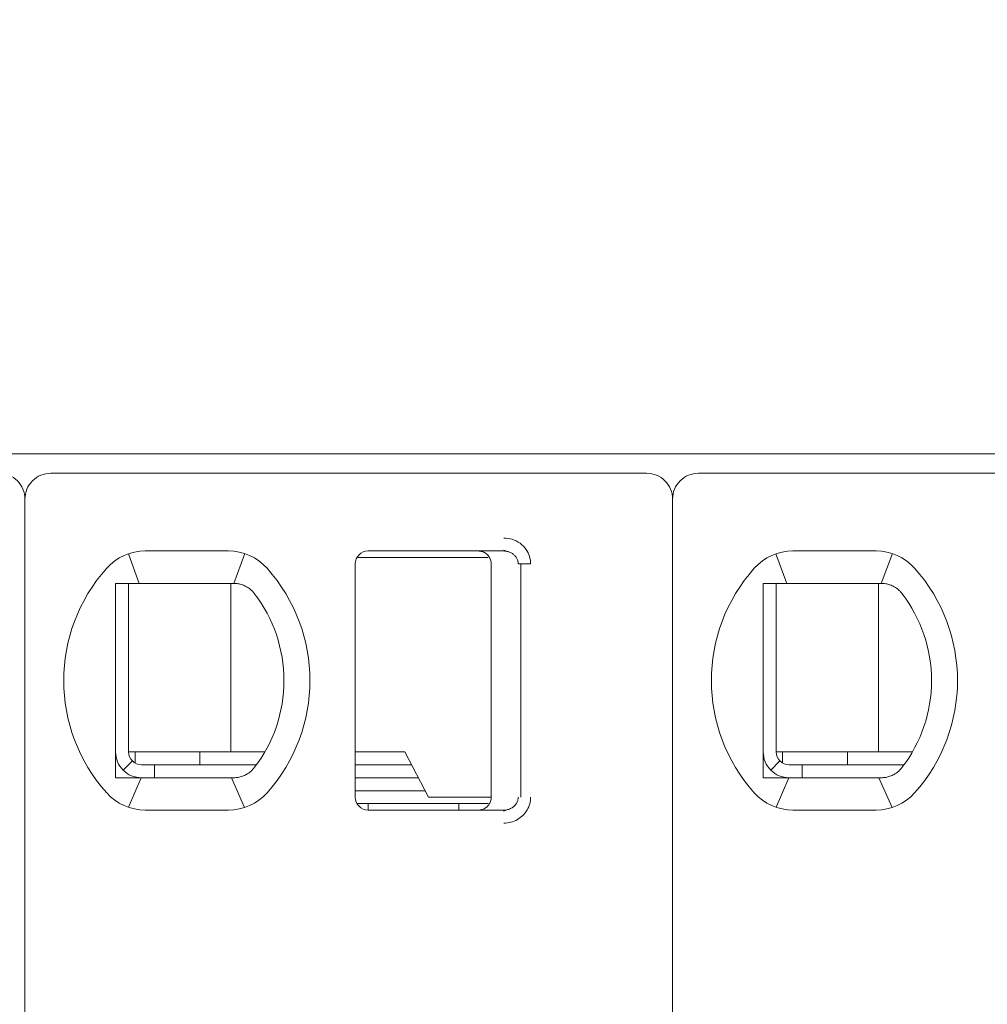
# Model space of a CAD drawing. Header units: millimetres. Extents: x -1114 to 1396, y -630 to 631.
# Tile 550 of 656: x 827.45 to 834.92, y -459.61 to -452.01. Entities that reach past the tile are written whole.
import ezdxf

# ---------------------------------------------------------------- set-up
doc = ezdxf.new("R2010")
doc.units = ezdxf.units.MM
doc.header["$MEASUREMENT"] = 0

msp = doc.modelspace()

# ---------------------------------------------------------------- linework, layer by layer
at = {"lineweight": 18}
for points, knots in [([(1038.9843, -629.7647), (1038.9843, -629.7647), (-1111.4882, -629.7647), (-1111.4882, -629.7647), (-1111.4882, -629.7647), (-1111.4882, -629.7647), (-1111.4882, 630.7883), (-1111.4882, 630.7883), (-1111.4882, 630.7883), (-1111.4882, 630.7883), (1038.9843, 630.7883), (1038.9843, 630.7883)], [0, 0, 0, 0, 0.333333, 0.333333, 0.333333, 0.333333, 0.666667, 0.666667, 0.666667, 0.666667, 1, 1, 1, 1]), ([(827.4928, -455.709), (827.4928, -455.6559), (827.4717, -455.605), (827.4342, -455.5675), (827.4342, -455.5675), (827.3967, -455.53), (827.3459, -455.509), (827.2928, -455.509)], [0, 0, 0, 0, 0.5, 0.5, 0.5, 0.5, 1, 1, 1, 1]), ([(827.6928, -455.509), (827.6398, -455.509), (827.5889, -455.53), (827.5514, -455.5675), (827.5514, -455.5675), (827.5139, -455.605), (827.4928, -455.6559), (827.4928, -455.709)], [0, 0, 0, 0, 0.5, 0.5, 0.5, 0.5, 1, 1, 1, 1]), ([(832.4928, -455.709), (832.4928, -455.6559), (832.4717, -455.605), (832.4342, -455.5675), (832.4342, -455.5675), (832.3967, -455.53), (832.3459, -455.509), (832.2928, -455.509)], [0, 0, 0, 0, 0.5, 0.5, 0.5, 0.5, 1, 1, 1, 1]), ([(832.6928, -455.509), (832.6398, -455.509), (832.5889, -455.53), (832.5514, -455.5675), (832.5514, -455.5675), (832.5139, -455.605), (832.4928, -455.6559), (832.4928, -455.709)], [0, 0, 0, 0, 0.5, 0.5, 0.5, 0.5, 1, 1, 1, 1]), ([(831.1902, -456.009), (831.2123, -456.0088), (831.2334, -456.0121), (831.2545, -456.0188), (831.2545, -456.0188), (831.2756, -456.0256), (831.2967, -456.0359), (831.3152, -456.0495), (831.3152, -456.0495), (831.3338, -456.0631), (831.3499, -456.0801), (831.3621, -456.0973), (831.3621, -456.0973), (831.3743, -456.1145), (831.3826, -456.132), (831.3883, -456.1506), (831.3883, -456.1506), (831.394, -456.1691), (831.3972, -456.1886), (831.3973, -456.209)], [0, 0, 0, 0, 0.2, 0.2, 0.2, 0.2, 0.4, 0.4, 0.4, 0.4, 0.6, 0.6, 0.6, 0.6, 0.8, 0.8, 0.8, 0.8, 1, 1, 1, 1]), ([(830.1428, -456.109), (830.1163, -456.109), (830.0909, -456.1195), (830.0721, -456.1382), (830.0721, -456.1382), (830.0533, -456.157), (830.0428, -456.1824), (830.0428, -456.209)], [0, 0, 0, 0, 0.5, 0.5, 0.5, 0.5, 1, 1, 1, 1]), ([(830.1428, -456.109), (830.1163, -456.109), (830.0909, -456.1195), (830.0721, -456.1382), (830.0721, -456.1382), (830.0533, -456.157), (830.0428, -456.1824), (830.0428, -456.209)], [0, 0, 0, 0, 0.5, 0.5, 0.5, 0.5, 1, 1, 1, 1]), ([(831.0928, -456.209), (831.0928, -456.1985), (831.0912, -456.1881), (831.0879, -456.1781), (831.0879, -456.1781), (831.0847, -456.1682), (831.0799, -456.1587), (831.0738, -456.1503), (831.0738, -456.1503), (831.0677, -456.1418), (831.0602, -456.1343), (831.0518, -456.1282), (831.0518, -456.1282), (831.0433, -456.122), (831.0339, -456.1172), (831.0239, -456.1139), (831.0239, -456.1139), (831.0139, -456.1106), (831.0034, -456.109), (830.9928, -456.109)], [0, 0, 0, 0, 0.2, 0.2, 0.2, 0.2, 0.4, 0.4, 0.4, 0.4, 0.6, 0.6, 0.6, 0.6, 0.8, 0.8, 0.8, 0.8, 1, 1, 1, 1]), ([(831.1902, -456.109), (831.199, -456.109), (831.2077, -456.1099), (831.2162, -456.1118), (831.2162, -456.1118), (831.2246, -456.1136), (831.2327, -456.1163), (831.2405, -456.1199), (831.2405, -456.1199), (831.248, -456.1234), (831.2552, -456.1277), (831.2618, -456.1328), (831.2618, -456.1328), (831.268, -456.1375), (831.2736, -456.1429), (831.2785, -456.1488), (831.2785, -456.1488), (831.283, -456.1543), (831.287, -456.1602), (831.2902, -456.1664), (831.2902, -456.1664), (831.2935, -456.1727), (831.296, -456.1792), (831.2978, -456.186), (831.2978, -456.186), (831.2997, -456.1935), (831.3007, -456.2012), (831.3007, -456.209)], [0, 0, 0, 0, 0.142857, 0.142857, 0.142857, 0.142857, 0.285714, 0.285714, 0.285714, 0.285714, 0.428571, 0.428571, 0.428571, 0.428571, 0.571429, 0.571429, 0.571429, 0.571429, 0.714286, 0.714286, 0.714286, 0.714286, 0.857143, 0.857143, 0.857143, 0.857143, 1, 1, 1, 1]), ([(828.2543, -456.359), (828.2475, -456.359), (828.2407, -456.359), (828.2339, -456.359), (828.2339, -456.359), (828.2271, -456.359), (828.2203, -456.359), (828.2134, -456.359), (828.2134, -456.359), (828.2066, -456.359), (828.1997, -456.359), (828.1928, -456.359)], [0, 0, 0, 0, 0.333333, 0.333333, 0.333333, 0.333333, 0.666667, 0.666667, 0.666667, 0.666667, 1, 1, 1, 1]), ([(828.1928, -456.359), (828.1928, -456.4099), (828.1928, -456.4624), (828.1928, -456.5173), (828.1928, -456.5173), (828.1928, -456.5448), (828.1928, -456.5729), (828.1928, -456.6018), (828.1928, -456.6018), (828.1928, -456.6163), (828.1928, -456.631), (828.1928, -456.6459), (828.1928, -456.6459), (828.1928, -456.6608), (828.1928, -456.676), (828.1928, -456.6913), (828.1928, -456.6913), (828.1928, -456.7221), (828.1928, -456.7537), (828.1928, -456.7864), (828.1928, -456.7864), (828.1928, -456.8191), (828.1928, -456.8529), (828.1928, -456.8883), (828.1928, -456.8883), (828.1928, -456.9059), (828.1928, -456.9239), (828.1928, -456.942), (828.1928, -456.942), (828.1928, -456.9601), (828.1928, -456.9784), (828.1928, -456.9969), (828.1928, -456.9969), (828.1928, -457.0154), (828.1928, -457.0341), (828.1928, -457.053), (828.1928, -457.053), (828.1928, -457.072), (828.1928, -457.0913), (828.1928, -457.1103), (828.1928, -457.1103), (828.1928, -457.1483), (828.1928, -457.1859), (828.1928, -457.2229), (828.1928, -457.2229), (828.1928, -457.2322), (828.1928, -457.2415), (828.1928, -457.2507), (828.1928, -457.2507), (828.1928, -457.2599), (828.1928, -457.2691), (828.1928, -457.2782), (828.1928, -457.2782), (828.1928, -457.2964), (828.1928, -457.3142), (828.1928, -457.3317), (828.1928, -457.3317), (828.1928, -457.3667), (828.1928, -457.4003), (828.1928, -457.4329), (828.1928, -457.4329), (828.1928, -457.4493), (828.1928, -457.4654), (828.1928, -457.4812), (828.1928, -457.4812), (828.1928, -457.4971), (828.1928, -457.5127), (828.1928, -457.5281), (828.1928, -457.5281), (828.1928, -457.5587), (828.1928, -457.5883), (828.1928, -457.6171), (828.1928, -457.6171), (828.1928, -457.6458), (828.1928, -457.6738), (828.1928, -457.7011), (828.1928, -457.7011), (828.1928, -457.7559), (828.1928, -457.8082), (828.1928, -457.859)], [0, 0, 0, 0, 0.05, 0.05, 0.05, 0.05, 0.1, 0.1, 0.1, 0.1, 0.15, 0.15, 0.15, 0.15, 0.2, 0.2, 0.2, 0.2, 0.25, 0.25, 0.25, 0.25, 0.3, 0.3, 0.3, 0.3, 0.35, 0.35, 0.35, 0.35, 0.4, 0.4, 0.4, 0.4, 0.45, 0.45, 0.45, 0.45, 0.5, 0.5, 0.5, 0.5, 0.55, 0.55, 0.55, 0.55, 0.6, 0.6, 0.6, 0.6, 0.65, 0.65, 0.65, 0.65, 0.7, 0.7, 0.7, 0.7, 0.75, 0.75, 0.75, 0.75, 0.8, 0.8, 0.8, 0.8, 0.85, 0.85, 0.85, 0.85, 0.9, 0.9, 0.9, 0.9, 0.95, 0.95, 0.95, 0.95, 1, 1, 1, 1]), ([(828.422, -456.359), (828.4168, -456.359), (828.4116, -456.359), (828.4064, -456.359), (828.4064, -456.359), (828.4011, -456.359), (828.3958, -456.359), (828.3904, -456.359), (828.3904, -456.359), (828.385, -456.359), (828.3795, -456.359), (828.3738, -456.359), (828.3738, -456.359), (828.3682, -456.359), (828.3624, -456.359), (828.3564, -456.359), (828.3564, -456.359), (828.3504, -456.359), (828.3443, -456.359), (828.338, -456.359), (828.338, -456.359), (828.3317, -456.359), (828.3253, -456.359), (828.3187, -456.359), (828.3187, -456.359), (828.3121, -456.359), (828.3054, -456.359), (828.2984, -456.359), (828.2984, -456.359), (828.2915, -456.359), (828.2844, -456.359), (828.277, -456.359), (828.277, -456.359), (828.2696, -456.359), (828.2621, -456.359), (828.2543, -456.359)], [0, 0, 0, 0, 0.111111, 0.111111, 0.111111, 0.111111, 0.222222, 0.222222, 0.222222, 0.222222, 0.333333, 0.333333, 0.333333, 0.333333, 0.444444, 0.444444, 0.444444, 0.444444, 0.555556, 0.555556, 0.555556, 0.555556, 0.666667, 0.666667, 0.666667, 0.666667, 0.777778, 0.777778, 0.777778, 0.777778, 0.888889, 0.888889, 0.888889, 0.888889, 1, 1, 1, 1]), ([(829.0636, -456.359), (829.0681, -456.359), (829.0726, -456.359), (829.0772, -456.359), (829.0772, -456.359), (829.0818, -456.359), (829.0865, -456.359), (829.0911, -456.359), (829.0911, -456.359), (829.0958, -456.359), (829.1005, -456.359), (829.1052, -456.359)], [0, 0, 0, 0, 0.333333, 0.333333, 0.333333, 0.333333, 0.666667, 0.666667, 0.666667, 0.666667, 1, 1, 1, 1]), ([(829.1052, -456.359), (829.1165, -456.359), (829.1277, -456.3599), (829.1388, -456.3618), (829.1388, -456.3618), (829.1499, -456.3637), (829.1608, -456.3665), (829.1716, -456.3703), (829.1716, -456.3703), (829.1823, -456.3741), (829.1928, -456.3788), (829.2029, -456.3844)], [0, 0, 0, 0, 0.333333, 0.333333, 0.333333, 0.333333, 0.666667, 0.666667, 0.666667, 0.666667, 1, 1, 1, 1]), ([(829.2029, -456.3844), (829.2111, -456.389), (829.2189, -456.3942), (829.2262, -456.3997), (829.2262, -456.3997), (829.2335, -456.4053), (829.2404, -456.4113), (829.2466, -456.4175), (829.2466, -456.4175), (829.2528, -456.4237), (829.2584, -456.4302), (829.2635, -456.4367)], [0, 0, 0, 0, 0.333333, 0.333333, 0.333333, 0.333333, 0.666667, 0.666667, 0.666667, 0.666667, 1, 1, 1, 1]), ([(833.2543, -456.359), (833.2475, -456.359), (833.2407, -456.359), (833.2339, -456.359), (833.2339, -456.359), (833.2271, -456.359), (833.2203, -456.359), (833.2134, -456.359), (833.2134, -456.359), (833.2066, -456.359), (833.1997, -456.359), (833.1928, -456.359)], [0, 0, 0, 0, 0.333333, 0.333333, 0.333333, 0.333333, 0.666667, 0.666667, 0.666667, 0.666667, 1, 1, 1, 1]), ([(833.1928, -456.359), (833.1928, -456.4099), (833.1928, -456.4624), (833.1928, -456.5173), (833.1928, -456.5173), (833.1928, -456.5448), (833.1928, -456.5729), (833.1928, -456.6018), (833.1928, -456.6018), (833.1928, -456.6163), (833.1928, -456.631), (833.1928, -456.6459), (833.1928, -456.6459), (833.1928, -456.6608), (833.1928, -456.676), (833.1928, -456.6913), (833.1928, -456.6913), (833.1928, -456.7221), (833.1928, -456.7537), (833.1928, -456.7864), (833.1928, -456.7864), (833.1928, -456.8191), (833.1928, -456.8529), (833.1928, -456.8883), (833.1928, -456.8883), (833.1928, -456.9059), (833.1928, -456.9239), (833.1928, -456.942), (833.1928, -456.942), (833.1928, -456.9601), (833.1928, -456.9784), (833.1928, -456.9969), (833.1928, -456.9969), (833.1928, -457.0154), (833.1928, -457.0341), (833.1928, -457.053), (833.1928, -457.053), (833.1928, -457.072), (833.1928, -457.0913), (833.1928, -457.1103), (833.1928, -457.1103), (833.1928, -457.1483), (833.1928, -457.1859), (833.1928, -457.2229), (833.1928, -457.2229), (833.1928, -457.2322), (833.1928, -457.2415), (833.1928, -457.2507), (833.1928, -457.2507), (833.1928, -457.2599), (833.1928, -457.2691), (833.1928, -457.2782), (833.1928, -457.2782), (833.1928, -457.2964), (833.1928, -457.3142), (833.1928, -457.3317), (833.1928, -457.3317), (833.1928, -457.3667), (833.1928, -457.4003), (833.1928, -457.4329), (833.1928, -457.4329), (833.1928, -457.4493), (833.1928, -457.4654), (833.1928, -457.4812), (833.1928, -457.4812), (833.1928, -457.4971), (833.1928, -457.5127), (833.1928, -457.5281), (833.1928, -457.5281), (833.1928, -457.5587), (833.1928, -457.5883), (833.1928, -457.6171), (833.1928, -457.6171), (833.1928, -457.6458), (833.1928, -457.6738), (833.1928, -457.7011), (833.1928, -457.7011), (833.1928, -457.7559), (833.1928, -457.8082), (833.1928, -457.859)], [0, 0, 0, 0, 0.05, 0.05, 0.05, 0.05, 0.1, 0.1, 0.1, 0.1, 0.15, 0.15, 0.15, 0.15, 0.2, 0.2, 0.2, 0.2, 0.25, 0.25, 0.25, 0.25, 0.3, 0.3, 0.3, 0.3, 0.35, 0.35, 0.35, 0.35, 0.4, 0.4, 0.4, 0.4, 0.45, 0.45, 0.45, 0.45, 0.5, 0.5, 0.5, 0.5, 0.55, 0.55, 0.55, 0.55, 0.6, 0.6, 0.6, 0.6, 0.65, 0.65, 0.65, 0.65, 0.7, 0.7, 0.7, 0.7, 0.75, 0.75, 0.75, 0.75, 0.8, 0.8, 0.8, 0.8, 0.85, 0.85, 0.85, 0.85, 0.9, 0.9, 0.9, 0.9, 0.95, 0.95, 0.95, 0.95, 1, 1, 1, 1]), ([(833.422, -456.359), (833.4168, -456.359), (833.4116, -456.359), (833.4064, -456.359), (833.4064, -456.359), (833.4011, -456.359), (833.3958, -456.359), (833.3904, -456.359), (833.3904, -456.359), (833.385, -456.359), (833.3795, -456.359), (833.3738, -456.359), (833.3738, -456.359), (833.3682, -456.359), (833.3624, -456.359), (833.3564, -456.359), (833.3564, -456.359), (833.3504, -456.359), (833.3443, -456.359), (833.338, -456.359), (833.338, -456.359), (833.3317, -456.359), (833.3253, -456.359), (833.3187, -456.359), (833.3187, -456.359), (833.3121, -456.359), (833.3054, -456.359), (833.2984, -456.359), (833.2984, -456.359), (833.2915, -456.359), (833.2844, -456.359), (833.277, -456.359), (833.277, -456.359), (833.2696, -456.359), (833.2621, -456.359), (833.2543, -456.359)], [0, 0, 0, 0, 0.111111, 0.111111, 0.111111, 0.111111, 0.222222, 0.222222, 0.222222, 0.222222, 0.333333, 0.333333, 0.333333, 0.333333, 0.444444, 0.444444, 0.444444, 0.444444, 0.555556, 0.555556, 0.555556, 0.555556, 0.666667, 0.666667, 0.666667, 0.666667, 0.777778, 0.777778, 0.777778, 0.777778, 0.888889, 0.888889, 0.888889, 0.888889, 1, 1, 1, 1]), ([(834.0636, -456.359), (834.0681, -456.359), (834.0726, -456.359), (834.0772, -456.359), (834.0772, -456.359), (834.0818, -456.359), (834.0865, -456.359), (834.0911, -456.359), (834.0911, -456.359), (834.0958, -456.359), (834.1005, -456.359), (834.1052, -456.359)], [0, 0, 0, 0, 0.333333, 0.333333, 0.333333, 0.333333, 0.666667, 0.666667, 0.666667, 0.666667, 1, 1, 1, 1]), ([(834.1052, -456.359), (834.1165, -456.359), (834.1277, -456.3599), (834.1388, -456.3618), (834.1388, -456.3618), (834.1499, -456.3637), (834.1608, -456.3665), (834.1716, -456.3703), (834.1716, -456.3703), (834.1823, -456.3741), (834.1928, -456.3788), (834.2029, -456.3844)], [0, 0, 0, 0, 0.333333, 0.333333, 0.333333, 0.333333, 0.666667, 0.666667, 0.666667, 0.666667, 1, 1, 1, 1]), ([(834.2029, -456.3844), (834.2111, -456.389), (834.2189, -456.3942), (834.2262, -456.3997), (834.2262, -456.3997), (834.2335, -456.4053), (834.2404, -456.4113), (834.2466, -456.4175), (834.2466, -456.4175), (834.2528, -456.4237), (834.2584, -456.4302), (834.2635, -456.4367)], [0, 0, 0, 0, 0.333333, 0.333333, 0.333333, 0.333333, 0.666667, 0.666667, 0.666667, 0.666667, 1, 1, 1, 1]), ([(828.1928, -457.659), (828.1928, -457.712), (828.2139, -457.7629), (828.2514, -457.8004), (828.2514, -457.8004), (828.2889, -457.8379), (828.3398, -457.859), (828.3928, -457.859)], [0, 0, 0, 0, 0.5, 0.5, 0.5, 0.5, 1, 1, 1, 1]), ([(828.2928, -457.659), (828.2928, -457.6855), (828.3033, -457.7109), (828.3221, -457.7297), (828.3221, -457.7297), (828.3409, -457.7484), (828.3663, -457.759), (828.3928, -457.759)], [0, 0, 0, 0, 0.5, 0.5, 0.5, 0.5, 1, 1, 1, 1]), ([(833.1928, -457.659), (833.1928, -457.712), (833.2139, -457.7629), (833.2514, -457.8004), (833.2514, -457.8004), (833.2889, -457.8379), (833.3398, -457.859), (833.3928, -457.859)], [0, 0, 0, 0, 0.5, 0.5, 0.5, 0.5, 1, 1, 1, 1]), ([(833.2928, -457.659), (833.2928, -457.6855), (833.3033, -457.7109), (833.3221, -457.7297), (833.3221, -457.7297), (833.3409, -457.7484), (833.3663, -457.759), (833.3928, -457.759)], [0, 0, 0, 0, 0.5, 0.5, 0.5, 0.5, 1, 1, 1, 1]), ([(829.2029, -457.8335), (829.1928, -457.8392), (829.1823, -457.8439), (829.1715, -457.8476), (829.1715, -457.8476), (829.1608, -457.8514), (829.1498, -457.8542), (829.1387, -457.8561), (829.1387, -457.8561), (829.1276, -457.858), (829.1164, -457.859), (829.1052, -457.859)], [0, 0, 0, 0, 0.333333, 0.333333, 0.333333, 0.333333, 0.666667, 0.666667, 0.666667, 0.666667, 1, 1, 1, 1]), ([(829.2635, -457.7812), (829.2582, -457.7881), (829.2524, -457.7947), (829.2461, -457.8009), (829.2461, -457.8009), (829.2398, -457.8072), (829.233, -457.8131), (829.2258, -457.8185), (829.2258, -457.8185), (829.2186, -457.824), (829.2109, -457.829), (829.2029, -457.8335)], [0, 0, 0, 0, 0.333333, 0.333333, 0.333333, 0.333333, 0.666667, 0.666667, 0.666667, 0.666667, 1, 1, 1, 1]), ([(834.2029, -457.8335), (834.1928, -457.8392), (834.1823, -457.8439), (834.1715, -457.8476), (834.1715, -457.8476), (834.1608, -457.8514), (834.1498, -457.8542), (834.1387, -457.8561), (834.1387, -457.8561), (834.1276, -457.858), (834.1164, -457.859), (834.1052, -457.859)], [0, 0, 0, 0, 0.333333, 0.333333, 0.333333, 0.333333, 0.666667, 0.666667, 0.666667, 0.666667, 1, 1, 1, 1]), ([(834.2635, -457.7812), (834.2582, -457.7881), (834.2524, -457.7947), (834.2461, -457.8009), (834.2461, -457.8009), (834.2398, -457.8072), (834.233, -457.8131), (834.2258, -457.8185), (834.2258, -457.8185), (834.2186, -457.824), (834.2109, -457.829), (834.2029, -457.8335)], [0, 0, 0, 0, 0.333333, 0.333333, 0.333333, 0.333333, 0.666667, 0.666667, 0.666667, 0.666667, 1, 1, 1, 1]), ([(828.1928, -457.859), (828.1997, -457.859), (828.2066, -457.859), (828.2134, -457.859), (828.2134, -457.859), (828.2203, -457.859), (828.2271, -457.859), (828.2339, -457.859), (828.2339, -457.859), (828.2407, -457.859), (828.2475, -457.859), (828.2543, -457.859)], [0, 0, 0, 0, 0.333333, 0.333333, 0.333333, 0.333333, 0.666667, 0.666667, 0.666667, 0.666667, 1, 1, 1, 1]), ([(828.2543, -457.859), (828.2621, -457.859), (828.2697, -457.859), (828.277, -457.859), (828.277, -457.859), (828.2844, -457.859), (828.2915, -457.859), (828.2984, -457.859), (828.2984, -457.859), (828.3054, -457.859), (828.3121, -457.859), (828.3187, -457.859), (828.3187, -457.859), (828.3253, -457.859), (828.3317, -457.859), (828.338, -457.859), (828.338, -457.859), (828.3443, -457.859), (828.3504, -457.859), (828.3564, -457.859), (828.3564, -457.859), (828.3624, -457.859), (828.3682, -457.859), (828.3738, -457.859), (828.3738, -457.859), (828.3795, -457.859), (828.385, -457.859), (828.3904, -457.859), (828.3904, -457.859), (828.3958, -457.859), (828.4011, -457.859), (828.4064, -457.859), (828.4064, -457.859), (828.4116, -457.859), (828.4168, -457.859), (828.422, -457.859)], [0, 0, 0, 0, 0.111111, 0.111111, 0.111111, 0.111111, 0.222222, 0.222222, 0.222222, 0.222222, 0.333333, 0.333333, 0.333333, 0.333333, 0.444444, 0.444444, 0.444444, 0.444444, 0.555556, 0.555556, 0.555556, 0.555556, 0.666667, 0.666667, 0.666667, 0.666667, 0.777778, 0.777778, 0.777778, 0.777778, 0.888889, 0.888889, 0.888889, 0.888889, 1, 1, 1, 1]), ([(829.1052, -457.859), (829.1005, -457.859), (829.0958, -457.859), (829.0911, -457.859), (829.0911, -457.859), (829.0864, -457.859), (829.0818, -457.859), (829.0772, -457.859), (829.0772, -457.859), (829.0726, -457.859), (829.0681, -457.859), (829.0636, -457.859)], [0, 0, 0, 0, 0.333333, 0.333333, 0.333333, 0.333333, 0.666667, 0.666667, 0.666667, 0.666667, 1, 1, 1, 1]), ([(833.1928, -457.859), (833.1997, -457.859), (833.2066, -457.859), (833.2134, -457.859), (833.2134, -457.859), (833.2203, -457.859), (833.2271, -457.859), (833.2339, -457.859), (833.2339, -457.859), (833.2407, -457.859), (833.2475, -457.859), (833.2543, -457.859)], [0, 0, 0, 0, 0.333333, 0.333333, 0.333333, 0.333333, 0.666667, 0.666667, 0.666667, 0.666667, 1, 1, 1, 1]), ([(833.2543, -457.859), (833.2621, -457.859), (833.2697, -457.859), (833.277, -457.859), (833.277, -457.859), (833.2844, -457.859), (833.2915, -457.859), (833.2984, -457.859), (833.2984, -457.859), (833.3054, -457.859), (833.3121, -457.859), (833.3187, -457.859), (833.3187, -457.859), (833.3253, -457.859), (833.3317, -457.859), (833.338, -457.859), (833.338, -457.859), (833.3443, -457.859), (833.3504, -457.859), (833.3564, -457.859), (833.3564, -457.859), (833.3624, -457.859), (833.3682, -457.859), (833.3738, -457.859), (833.3738, -457.859), (833.3795, -457.859), (833.385, -457.859), (833.3904, -457.859), (833.3904, -457.859), (833.3958, -457.859), (833.4011, -457.859), (833.4064, -457.859), (833.4064, -457.859), (833.4116, -457.859), (833.4168, -457.859), (833.422, -457.859)], [0, 0, 0, 0, 0.111111, 0.111111, 0.111111, 0.111111, 0.222222, 0.222222, 0.222222, 0.222222, 0.333333, 0.333333, 0.333333, 0.333333, 0.444444, 0.444444, 0.444444, 0.444444, 0.555556, 0.555556, 0.555556, 0.555556, 0.666667, 0.666667, 0.666667, 0.666667, 0.777778, 0.777778, 0.777778, 0.777778, 0.888889, 0.888889, 0.888889, 0.888889, 1, 1, 1, 1]), ([(834.1052, -457.859), (834.1005, -457.859), (834.0958, -457.859), (834.0911, -457.859), (834.0911, -457.859), (834.0864, -457.859), (834.0818, -457.859), (834.0772, -457.859), (834.0772, -457.859), (834.0726, -457.859), (834.0681, -457.859), (834.0636, -457.859)], [0, 0, 0, 0, 0.333333, 0.333333, 0.333333, 0.333333, 0.666667, 0.666667, 0.666667, 0.666667, 1, 1, 1, 1]), ([(830.0428, -458.009), (830.0428, -458.0355), (830.0533, -458.0609), (830.0721, -458.0797), (830.0721, -458.0797), (830.0909, -458.0984), (830.1163, -458.109), (830.1428, -458.109)], [0, 0, 0, 0, 0.5, 0.5, 0.5, 0.5, 1, 1, 1, 1]), ([(830.0428, -458.009), (830.0428, -458.0355), (830.0533, -458.0609), (830.0721, -458.0797), (830.0721, -458.0797), (830.0909, -458.0984), (830.1163, -458.109), (830.1428, -458.109)], [0, 0, 0, 0, 0.5, 0.5, 0.5, 0.5, 1, 1, 1, 1]), ([(831.0928, -458.009), (831.0928, -458.0194), (831.0912, -458.0298), (831.0879, -458.0398), (831.0879, -458.0398), (831.0847, -458.0497), (831.0799, -458.0592), (831.0738, -458.0676), (831.0738, -458.0676), (831.0677, -458.0761), (831.0602, -458.0836), (831.0518, -458.0897), (831.0518, -458.0897), (831.0433, -458.0959), (831.0339, -458.1007), (831.0239, -458.104), (831.0239, -458.104), (831.0139, -458.1073), (831.0034, -458.109), (830.9928, -458.109)], [0, 0, 0, 0, 0.2, 0.2, 0.2, 0.2, 0.4, 0.4, 0.4, 0.4, 0.6, 0.6, 0.6, 0.6, 0.8, 0.8, 0.8, 0.8, 1, 1, 1, 1]), ([(831.3007, -458.009), (831.3007, -458.0174), (831.2995, -458.026), (831.2971, -458.0342), (831.2971, -458.0342), (831.2948, -458.0423), (831.2913, -458.0502), (831.2868, -458.0575), (831.2868, -458.0575), (831.2823, -458.0649), (831.2766, -458.0718), (831.2702, -458.078), (831.2702, -458.078), (831.2636, -458.0842), (831.2561, -458.0897), (831.2481, -458.0942), (831.2481, -458.0942), (831.2395, -458.0989), (831.2303, -458.1026), (831.2207, -458.1051), (831.2207, -458.1051), (831.2108, -458.1077), (831.2005, -458.109), (831.1902, -458.109)], [0, 0, 0, 0, 0.166667, 0.166667, 0.166667, 0.166667, 0.333333, 0.333333, 0.333333, 0.333333, 0.5, 0.5, 0.5, 0.5, 0.666667, 0.666667, 0.666667, 0.666667, 0.833333, 0.833333, 0.833333, 0.833333, 1, 1, 1, 1]), ([(831.3973, -458.009), (831.3973, -458.0263), (831.3951, -458.0431), (831.3905, -458.0597), (831.3905, -458.0597), (831.386, -458.0762), (831.3791, -458.0926), (831.3703, -458.1077), (831.3703, -458.1077), (831.3615, -458.1228), (831.3507, -458.1367), (831.3379, -458.1492), (831.3379, -458.1492), (831.3251, -458.1617), (831.3102, -458.1729), (831.2945, -458.1818), (831.2945, -458.1818), (831.2788, -458.1907), (831.2623, -458.1973), (831.2449, -458.2019), (831.2449, -458.2019), (831.2275, -458.2064), (831.2093, -458.2088), (831.1902, -458.209)], [0, 0, 0, 0, 0.166667, 0.166667, 0.166667, 0.166667, 0.333333, 0.333333, 0.333333, 0.333333, 0.5, 0.5, 0.5, 0.5, 0.666667, 0.666667, 0.666667, 0.666667, 0.833333, 0.833333, 0.833333, 0.833333, 1, 1, 1, 1])]:
    msp.add_open_spline(points, degree=3, knots=knots, dxfattribs=at)
for points in [[(802.6428, -455.359), (802.6428, -455.359), (842.3428, -455.359), (842.3428, -455.359)], [(832.2928, -455.509), (832.2928, -455.509), (827.6928, -455.509), (827.6928, -455.509)], [(837.2928, -455.509), (837.2928, -455.509), (832.6928, -455.509), (832.6928, -455.509)], [(827.4928, -455.709), (827.4928, -455.709), (827.4928, -466.129), (827.4928, -466.129)], [(827.4928, -455.709), (827.4928, -455.709), (827.4928, -466.129), (827.4928, -466.129)], [(832.4928, -455.709), (832.4928, -455.709), (832.4928, -466.129), (832.4928, -466.129)], [(832.4928, -455.709), (832.4928, -455.709), (832.4928, -466.129), (832.4928, -466.129)], [(831.1892, -456.102), (831.1892, -456.102), (831.2328, -456.1168), (831.2328, -456.1168)], [(828.422, -456.109), (828.3082, -456.109), (828.1997, -456.1575), (828.1239, -456.2423)], [(828.422, -456.109), (828.3082, -456.109), (828.1997, -456.1575), (828.1239, -456.2423)], [(828.2912, -456.1309), (828.2912, -456.1309), (828.3757, -456.359), (828.3757, -456.359)], [(828.422, -456.109), (828.422, -456.109), (829.0636, -456.109), (829.0636, -456.109)], [(828.422, -456.109), (828.422, -456.109), (829.0636, -456.109), (829.0636, -456.109)], [(829.3618, -456.2423), (829.2859, -456.1575), (829.1775, -456.109), (829.0636, -456.109)], [(829.3618, -456.2423), (829.2859, -456.1575), (829.1775, -456.109), (829.0636, -456.109)], [(829.1045, -456.359), (829.1045, -456.359), (829.19, -456.1295), (829.19, -456.1295)], [(830.7237, -456.159), (830.7237, -456.159), (830.0562, -456.159), (830.0562, -456.159)], [(830.1428, -456.109), (830.1428, -456.109), (831.1902, -456.109), (831.1902, -456.109)], [(831.1902, -456.109), (831.1902, -456.109), (830.1428, -456.109), (830.1428, -456.109)], [(831.0676, -456.159), (831.0676, -456.159), (830.7237, -456.159), (830.7237, -456.159)], [(831.1902, -456.109), (831.1902, -456.109), (831.0915, -456.109), (831.0915, -456.109)], [(833.422, -456.109), (833.3082, -456.109), (833.1997, -456.1575), (833.1239, -456.2423)], [(833.422, -456.109), (833.3082, -456.109), (833.1997, -456.1575), (833.1239, -456.2423)], [(833.2912, -456.1309), (833.2912, -456.1309), (833.3757, -456.359), (833.3757, -456.359)], [(833.422, -456.109), (833.422, -456.109), (834.0636, -456.109), (834.0636, -456.109)], [(833.422, -456.109), (833.422, -456.109), (834.0636, -456.109), (834.0636, -456.109)], [(834.3618, -456.2423), (834.2859, -456.1575), (834.1775, -456.109), (834.0636, -456.109)], [(834.3618, -456.2423), (834.2859, -456.1575), (834.1775, -456.109), (834.0636, -456.109)], [(834.19, -456.1295), (834.19, -456.1295), (834.1045, -456.359), (834.1045, -456.359)], [(828.1239, -456.2423), (827.6825, -456.7358), (827.6825, -457.4821), (828.1239, -457.9756)], [(828.1239, -456.2423), (827.6825, -456.7358), (827.6825, -457.4821), (828.1239, -457.9756)], [(829.3618, -457.9756), (829.8032, -457.4821), (829.8032, -456.7358), (829.3618, -456.2423)], [(829.3618, -457.9756), (829.8032, -457.4821), (829.8032, -456.7358), (829.3618, -456.2423)], [(830.0428, -458.009), (830.0428, -458.009), (830.0428, -456.209), (830.0428, -456.209)], [(830.0428, -458.009), (830.0428, -458.009), (830.0428, -456.209), (830.0428, -456.209)], [(831.0928, -458.009), (831.0928, -458.009), (831.0928, -456.209), (831.0928, -456.209)], [(831.3007, -456.209), (831.3007, -456.209), (831.3973, -456.209), (831.3973, -456.209)], [(831.3206, -458.009), (831.3206, -458.009), (831.3206, -456.209), (831.3206, -456.209)], [(833.1239, -456.2423), (832.6825, -456.7358), (832.6825, -457.4821), (833.1239, -457.9756)], [(833.1239, -456.2423), (832.6825, -456.7358), (832.6825, -457.4821), (833.1239, -457.9756)], [(834.3618, -457.9756), (834.8032, -457.4821), (834.8032, -456.7358), (834.3618, -456.2423)], [(834.3618, -457.9756), (834.8032, -457.4821), (834.8032, -456.7358), (834.3618, -456.2423)], [(828.2928, -456.359), (828.2928, -456.359), (828.2928, -457.659), (828.2928, -457.659)], [(829.0636, -456.359), (829.0636, -456.359), (828.422, -456.359), (828.422, -456.359)], [(829.0819, -456.359), (829.0819, -456.359), (829.0819, -457.659), (829.0819, -457.659)], [(833.2928, -456.359), (833.2928, -456.359), (833.2928, -457.659), (833.2928, -457.659)], [(834.0636, -456.359), (834.0636, -456.359), (833.422, -456.359), (833.422, -456.359)], [(834.0819, -456.359), (834.0819, -456.359), (834.0819, -457.659), (834.0819, -457.659)], [(829.4928, -457.109), (829.4928, -456.8657), (829.4122, -456.6293), (829.2635, -456.4367)], [(834.4928, -457.109), (834.4928, -456.8657), (834.4122, -456.6293), (834.2635, -456.4367)], [(829.2635, -457.7812), (829.4122, -457.5886), (829.4928, -457.3522), (829.4928, -457.109)], [(834.2635, -457.7812), (834.4122, -457.5886), (834.4928, -457.3522), (834.4928, -457.109)], [(828.2928, -457.659), (828.2928, -457.659), (829.0523, -457.659), (829.0523, -457.659)], [(828.3428, -457.7455), (828.3428, -457.7455), (828.3428, -457.6589), (828.3428, -457.6589)], [(828.8428, -457.759), (828.8428, -457.759), (828.8428, -457.659), (828.8428, -457.659)], [(829.0523, -457.659), (829.0523, -457.659), (829.1031, -457.659), (829.1031, -457.659)], [(829.3455, -457.659), (829.3455, -457.659), (829.1031, -457.659), (829.1031, -457.659)], [(830.4271, -457.659), (830.4271, -457.659), (830.0428, -457.659), (830.0428, -457.659)], [(830.6077, -458.009), (830.6077, -458.009), (830.4271, -457.659), (830.4271, -457.659)], [(833.2928, -457.659), (833.2928, -457.659), (834.0523, -457.659), (834.0523, -457.659)], [(833.3428, -457.7455), (833.3428, -457.7455), (833.3428, -457.6589), (833.3428, -457.6589)], [(833.8428, -457.759), (833.8428, -457.759), (833.8428, -457.659), (833.8428, -457.659)], [(834.0523, -457.659), (834.0523, -457.659), (834.1031, -457.659), (834.1031, -457.659)], [(834.3455, -457.659), (834.3455, -457.659), (834.1031, -457.659), (834.1031, -457.659)], [(828.3221, -457.7297), (828.3221, -457.7297), (828.2514, -457.8004), (828.2514, -457.8004)], [(828.4928, -457.759), (828.4928, -457.759), (828.3928, -457.759), (828.3928, -457.759)], [(828.4928, -457.759), (828.4928, -457.759), (829.2802, -457.759), (829.2802, -457.759)], [(828.4928, -457.759), (828.4928, -457.759), (828.4928, -457.859), (828.4928, -457.859)], [(830.0428, -457.759), (830.0428, -457.759), (830.4787, -457.759), (830.4787, -457.759)], [(833.3221, -457.7297), (833.3221, -457.7297), (833.2514, -457.8004), (833.2514, -457.8004)], [(833.4928, -457.759), (833.4928, -457.759), (833.3928, -457.759), (833.3928, -457.759)], [(833.4928, -457.759), (833.4928, -457.759), (834.2802, -457.759), (834.2802, -457.759)], [(833.4928, -457.759), (833.4928, -457.759), (833.4928, -457.859), (833.4928, -457.859)], [(828.2922, -458.0873), (828.2922, -458.0873), (828.3896, -457.859), (828.3896, -457.859)], [(828.422, -457.859), (828.422, -457.859), (829.0636, -457.859), (829.0636, -457.859)], [(829.1879, -458.0892), (829.1879, -458.0892), (829.0867, -457.859), (829.0867, -457.859)], [(830.5303, -457.859), (830.5303, -457.859), (830.0428, -457.859), (830.0428, -457.859)], [(833.2922, -458.0873), (833.2922, -458.0873), (833.3896, -457.859), (833.3896, -457.859)], [(833.422, -457.859), (833.422, -457.859), (834.0636, -457.859), (834.0636, -457.859)], [(834.0867, -457.859), (834.0867, -457.859), (834.1879, -458.0892), (834.1879, -458.0892)], [(828.1239, -457.9756), (828.1997, -458.0605), (828.3082, -458.109), (828.422, -458.109)], [(828.1239, -457.9756), (828.1997, -458.0605), (828.3082, -458.109), (828.422, -458.109)], [(829.0636, -458.109), (829.1775, -458.109), (829.2859, -458.0605), (829.3618, -457.9756)], [(829.0636, -458.109), (829.1775, -458.109), (829.2859, -458.0605), (829.3618, -457.9756)], [(830.5819, -457.959), (830.5819, -457.959), (830.0428, -457.959), (830.0428, -457.959)], [(833.1239, -457.9756), (833.1997, -458.0605), (833.3082, -458.109), (833.422, -458.109)], [(833.1239, -457.9756), (833.1997, -458.0605), (833.3082, -458.109), (833.422, -458.109)], [(834.0636, -458.109), (834.1775, -458.109), (834.2859, -458.0605), (834.3618, -457.9756)], [(834.0636, -458.109), (834.1775, -458.109), (834.2859, -458.0605), (834.3618, -457.9756)], [(831.0693, -458.059), (831.0693, -458.059), (830.0562, -458.059), (830.0562, -458.059)], [(830.1428, -458.109), (830.1428, -458.109), (830.1428, -458.059), (830.1428, -458.059)], [(830.6077, -458.009), (830.6077, -458.009), (830.7237, -458.009), (830.7237, -458.009)], [(830.7237, -458.009), (830.7237, -458.009), (831.0862, -458.009), (831.0862, -458.009)], [(830.8428, -458.059), (830.8428, -458.059), (830.8428, -458.109), (830.8428, -458.109)], [(828.422, -458.109), (828.422, -458.109), (829.0636, -458.109), (829.0636, -458.109)], [(829.0636, -458.109), (829.0636, -458.109), (828.422, -458.109), (828.422, -458.109)], [(830.1428, -458.109), (830.1428, -458.109), (831.1902, -458.109), (831.1902, -458.109)], [(830.1428, -458.109), (830.1428, -458.109), (831.1902, -458.109), (831.1902, -458.109)], [(831.2124, -458.1069), (831.2124, -458.1069), (831.1892, -458.1159), (831.1892, -458.1159)], [(831.1902, -458.1158), (831.1902, -458.1158), (831.1902, -458.109), (831.1902, -458.109)], [(833.422, -458.109), (833.422, -458.109), (834.0636, -458.109), (834.0636, -458.109)], [(834.0636, -458.109), (834.0636, -458.109), (833.422, -458.109), (833.422, -458.109)]]:
    msp.add_open_spline(points, degree=3, dxfattribs=at)

doc.saveas('drawing.dxf')
